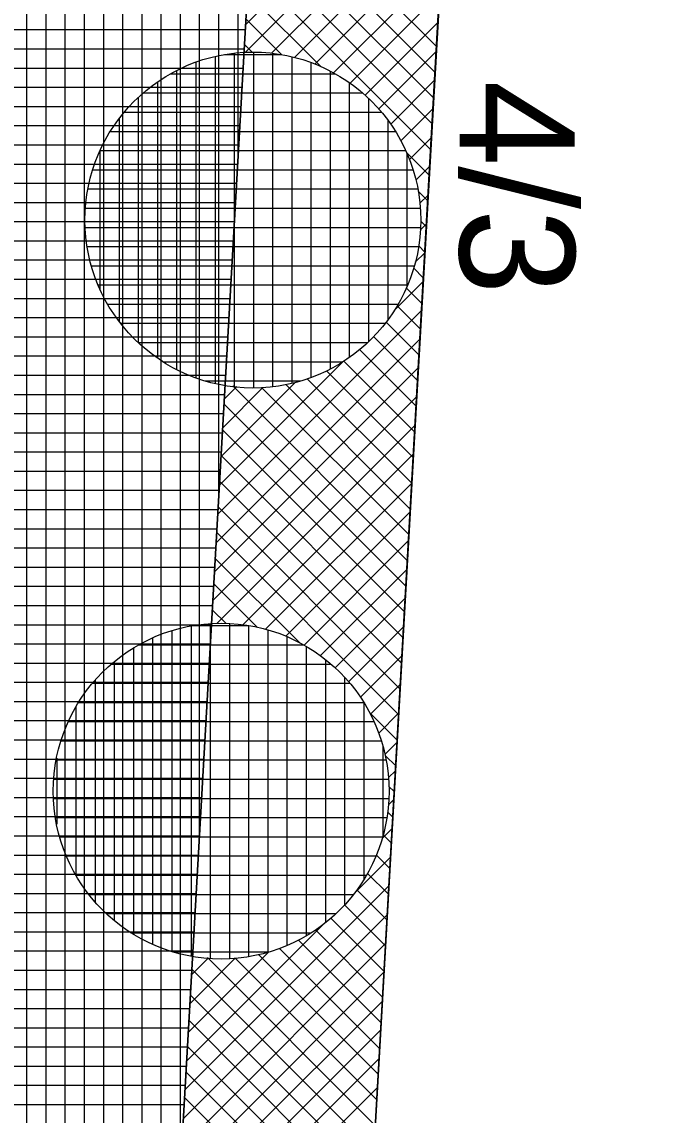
# Model space of a CAD drawing. Extents: x -565346 to -564154, y -1097386 to -1095620.
# Drawn here: x -564293.44 to -564286.86, y -1097228.5 to -1097217.11 of the extents above; entities that cross this region are included whole.
import ezdxf

# ---------------------------------------------------------------- set-up
doc = ezdxf.new("R2010")
doc.units = 0
for name, color, linetype in [('Vrstva 13', 7, 'Continuous'), ('Vrstva 40', 7, 'Continuous'), ('Vrstva 41', 7, 'Continuous'), ('Vrstva 42', 7, 'Continuous'), ('Vrstva 43', 7, 'Continuous'), ('Vrstva 44', 7, 'Continuous')]:
    doc.layers.add(name, color=color, linetype=linetype)

msp = doc.modelspace()

# ---------------------------------------------------------------- linework, layer by layer
at = {"layer": 'Vrstva 13'}
msp.add_line((-564287.03, -1097180.53), (-564291.2, -1097253.99), dxfattribs=at)
at = {"layer": 'Vrstva 41'}
msp.add_lwpolyline([(-564297.082, -1097322.329), (-564302.848, -1097333.175), (-564300.817, -1097333.615), (-564295.11, -1097322.88), (-564285.364, -1097151.156), (-564287.358, -1097151.043), (-564289.027, -1097180.417), (-564293.197, -1097253.877), (-564296.237, -1097307.437)], close=True, dxfattribs=at)
at = {"layer": 'Vrstva 42'}
for p, q in [((-564288.989, -1097215.017), (-564291.112, -1097217.14)), ((-564289.006, -1097215.317), (-564291.117, -1097217.429)), ((-564291.017, -1097215.472), (-564289.122, -1097217.367)), ((-564289.023, -1097215.617), (-564290.841, -1097217.436)), ((-564291.032, -1097215.74), (-564289.137, -1097217.635)), ((-564289.04, -1097215.917), (-564290.603, -1097217.48)), ((-564291.047, -1097216.007), (-564289.152, -1097217.902)), ((-564289.057, -1097216.217), (-564290.389, -1097217.549)), ((-564291.062, -1097216.275), (-564289.168, -1097218.17)), ((-564291.078, -1097216.543), (-564289.183, -1097218.438)), ((-564289.074, -1097216.517), (-564290.196, -1097217.639)), ((-564291.093, -1097216.81), (-564290.332, -1097217.571)), ((-564289.091, -1097216.817), (-564290.021, -1097217.747)), ((-564291.108, -1097217.078), (-564290.734, -1097217.452)), ((-564289.108, -1097217.116), (-564289.864, -1097217.873)), ((-564291.123, -1097217.346), (-564291.044, -1097217.425)), ((-564289.125, -1097217.416), (-564289.724, -1097218.015)), ((-564289.142, -1097217.716), (-564289.599, -1097218.174)), ((-564289.159, -1097218.016), (-564289.492, -1097218.35)), ((-564289.176, -1097218.316), (-564289.404, -1097218.544)), ((-564289.431, -1097218.472), (-564289.198, -1097218.705)), ((-564289.193, -1097218.616), (-564289.336, -1097218.759)), ((-564289.312, -1097218.874), (-564289.213, -1097218.973)), ((-564289.21, -1097218.916), (-564289.294, -1097218.999)), ((-564289.285, -1097219.184), (-564289.228, -1097219.24)), ((-564289.227, -1097219.215), (-564289.29, -1097219.278)), ((-564289.244, -1097219.515), (-564289.343, -1097219.614)), ((-564289.307, -1097219.444), (-564289.243, -1097219.508)), ((-564289.359, -1097219.675), (-564289.259, -1097219.776)), ((-564289.261, -1097219.815), (-564289.561, -1097220.115)), ((-564289.434, -1097219.883), (-564289.274, -1097220.043)), ((-564289.531, -1097220.069), (-564289.289, -1097220.311)), ((-564289.278, -1097220.115), (-564291.401, -1097222.238)), ((-564289.646, -1097220.237), (-564289.304, -1097220.579)), ((-564289.295, -1097220.415), (-564291.418, -1097222.538)), ((-564289.777, -1097220.388), (-564289.319, -1097220.846)), ((-564289.924, -1097220.524), (-564289.335, -1097221.114)), ((-564290.093, -1097220.647), (-564291.384, -1097221.938)), ((-564290.088, -1097220.644), (-564289.35, -1097221.382)), ((-564289.312, -1097220.715), (-564291.435, -1097222.838)), ((-564290.269, -1097220.746), (-564289.365, -1097221.649)), ((-564290.594, -1097220.865), (-564291.367, -1097221.638)), ((-564291.244, -1097220.902), (-564289.426, -1097222.72)), ((-564290.691, -1097220.889), (-564289.395, -1097222.185)), ((-564290.469, -1097220.829), (-564289.38, -1097221.917)), ((-564289.329, -1097221.015), (-564291.452, -1097223.138)), ((-564290.93, -1097220.918), (-564291.35, -1097221.339)), ((-564291.201, -1097220.907), (-564291.333, -1097221.039)), ((-564290.944, -1097220.919), (-564289.411, -1097222.452)), ((-564291.336, -1097221.093), (-564289.441, -1097222.988)), ((-564289.346, -1097221.315), (-564291.408, -1097223.376)), ((-564291.351, -1097221.36), (-564289.456, -1097223.255)), ((-564291.366, -1097221.628), (-564289.471, -1097223.523)), ((-564289.363, -1097221.614), (-564291.139, -1097223.39)), ((-564291.382, -1097221.896), (-564289.487, -1097223.791)), ((-564289.38, -1097221.914), (-564290.904, -1097223.438)), ((-564291.397, -1097222.163), (-564289.502, -1097224.058)), ((-564289.397, -1097222.214), (-564290.693, -1097223.51)), ((-564291.412, -1097222.431), (-564289.517, -1097224.326)), ((-564289.414, -1097222.514), (-564290.502, -1097223.602)), ((-564291.427, -1097222.699), (-564290.547, -1097223.578)), ((-564289.431, -1097222.814), (-564290.33, -1097223.712)), ((-564291.442, -1097222.966), (-564290.995, -1097223.413)), ((-564289.448, -1097223.114), (-564290.176, -1097223.841)), ((-564291.458, -1097223.234), (-564291.315, -1097223.377)), ((-564289.465, -1097223.414), (-564290.037, -1097223.986)), ((-564289.482, -1097223.713), (-564289.915, -1097224.146)), ((-564289.499, -1097224.013), (-564289.81, -1097224.324)), ((-564289.818, -1097224.307), (-564289.532, -1097224.594)), ((-564289.516, -1097224.313), (-564289.724, -1097224.521)), ((-564289.533, -1097224.613), (-564289.658, -1097224.738)), ((-564289.653, -1097224.755), (-564289.547, -1097224.861)), ((-564289.55, -1097224.913), (-564289.622, -1097224.984)), ((-564289.617, -1097225.075), (-564289.562, -1097225.129)), ((-564289.567, -1097225.213), (-564289.622, -1097225.267)), ((-564289.63, -1097225.344), (-564289.578, -1097225.397)), ((-564289.584, -1097225.513), (-564289.686, -1097225.615)), ((-564289.677, -1097225.58), (-564289.593, -1097225.664)), ((-564289.748, -1097225.792), (-564289.608, -1097225.932)), ((-564289.601, -1097225.812), (-564289.975, -1097226.187)), ((-564289.84, -1097225.983), (-564289.623, -1097226.199)), ((-564289.618, -1097226.112), (-564291.741, -1097228.235)), ((-564289.95, -1097226.156), (-564289.638, -1097226.467)), ((-564290.079, -1097226.31), (-564289.654, -1097226.735)), ((-564289.635, -1097226.412), (-564291.758, -1097228.535)), ((-564290.223, -1097226.448), (-564289.669, -1097227.002)), ((-564290.301, -1097226.513), (-564291.724, -1097227.936)), ((-564290.383, -1097226.571), (-564289.684, -1097227.27)), ((-564289.652, -1097226.712), (-564291.569, -1097228.629)), ((-564290.561, -1097226.676), (-564289.699, -1097227.538)), ((-564290.873, -1097226.802), (-564291.707, -1097227.636)), ((-564290.757, -1097226.763), (-564289.714, -1097227.805)), ((-564291.221, -1097226.866), (-564291.69, -1097227.336)), ((-564291.497, -1097226.86), (-564291.673, -1097227.036)), ((-564291.509, -1097226.859), (-564289.76, -1097228.608)), ((-564291.219, -1097226.866), (-564289.745, -1097228.341)), ((-564290.974, -1097226.829), (-564289.73, -1097228.073)), ((-564291.67, -1097226.981), (-564289.775, -1097228.876)), ((-564289.669, -1097227.012), (-564291.317, -1097228.659)), ((-564291.685, -1097227.249), (-564289.79, -1097229.144)), ((-564289.686, -1097227.312), (-564291.095, -1097228.721)), ((-564291.701, -1097227.516), (-564289.806, -1097229.411)), ((-564289.703, -1097227.612), (-564290.896, -1097228.804)), ((-564291.716, -1097227.784), (-564289.821, -1097229.679)), ((-564289.72, -1097227.911), (-564290.715, -1097228.906)), ((-564291.731, -1097228.052), (-564291.042, -1097228.741)), ((-564289.737, -1097228.211), (-564290.552, -1097229.026)), ((-564291.746, -1097228.319), (-564291.422, -1097228.643))]:
    msp.add_line(p, q, dxfattribs=at)
at = {"layer": 'Vrstva 43'}
for p, q in [((-564291.19, -1097218.521), (-564291.19, -1097086.146)), ((-564291.39, -1097222.044), (-564291.39, -1097089.666)), ((-564291.59, -1097225.568), (-564291.59, -1097093.186)), ((-564291.79, -1097229.091), (-564291.79, -1097096.706)), ((-564291.99, -1097232.614), (-564291.99, -1097100.226)), ((-564292.19, -1097236.137), (-564292.19, -1097103.746)), ((-564292.39, -1097239.661), (-564292.39, -1097107.266)), ((-564292.59, -1097243.184), (-564292.59, -1097110.785)), ((-564292.79, -1097246.707), (-564292.79, -1097114.305)), ((-564292.99, -1097250.23), (-564292.99, -1097117.825)), ((-564293.19, -1097253.754), (-564293.19, -1097121.345)), ((-564293.39, -1097257.278), (-564293.39, -1097124.865)), ((-564298.125, -1097217.19), (-564291.114, -1097217.19)), ((-564298.136, -1097217.39), (-564291.126, -1097217.39)), ((-564298.148, -1097217.59), (-564291.137, -1097217.59)), ((-564298.159, -1097217.79), (-564291.148, -1097217.79)), ((-564298.17, -1097217.99), (-564291.16, -1097217.99)), ((-564298.182, -1097218.19), (-564291.171, -1097218.19)), ((-564298.193, -1097218.39), (-564291.183, -1097218.39)), ((-564298.204, -1097218.59), (-564291.194, -1097218.59)), ((-564298.216, -1097218.79), (-564291.205, -1097218.79)), ((-564298.227, -1097218.99), (-564291.217, -1097218.99)), ((-564298.238, -1097219.19), (-564291.228, -1097219.19)), ((-564298.25, -1097219.39), (-564291.239, -1097219.39)), ((-564298.261, -1097219.59), (-564291.251, -1097219.59)), ((-564298.273, -1097219.79), (-564291.262, -1097219.79)), ((-564298.284, -1097219.99), (-564291.273, -1097219.99)), ((-564298.295, -1097220.19), (-564291.285, -1097220.19)), ((-564298.307, -1097220.39), (-564291.296, -1097220.39)), ((-564298.318, -1097220.59), (-564291.307, -1097220.59)), ((-564298.329, -1097220.79), (-564291.319, -1097220.79)), ((-564298.341, -1097220.99), (-564291.33, -1097220.99)), ((-564298.352, -1097221.19), (-564291.342, -1097221.19)), ((-564298.363, -1097221.39), (-564291.353, -1097221.39)), ((-564298.375, -1097221.59), (-564291.364, -1097221.59)), ((-564298.386, -1097221.79), (-564291.376, -1097221.79)), ((-564298.397, -1097221.99), (-564291.387, -1097221.99)), ((-564298.409, -1097222.19), (-564291.398, -1097222.19)), ((-564298.42, -1097222.39), (-564291.41, -1097222.39)), ((-564298.431, -1097222.59), (-564291.421, -1097222.59)), ((-564298.443, -1097222.79), (-564291.432, -1097222.79)), ((-564298.454, -1097222.99), (-564291.444, -1097222.99)), ((-564298.466, -1097223.19), (-564291.455, -1097223.19)), ((-564298.477, -1097223.39), (-564291.466, -1097223.39)), ((-564298.488, -1097223.59), (-564291.478, -1097223.59)), ((-564298.5, -1097223.79), (-564291.489, -1097223.79)), ((-564298.511, -1097223.99), (-564291.5, -1097223.99)), ((-564298.522, -1097224.19), (-564291.512, -1097224.19)), ((-564298.534, -1097224.39), (-564291.523, -1097224.39)), ((-564298.545, -1097224.59), (-564291.535, -1097224.59)), ((-564298.556, -1097224.79), (-564291.546, -1097224.79)), ((-564298.568, -1097224.99), (-564291.557, -1097224.99)), ((-564298.579, -1097225.19), (-564291.569, -1097225.19)), ((-564298.59, -1097225.39), (-564291.58, -1097225.39)), ((-564298.602, -1097225.59), (-564291.591, -1097225.59)), ((-564298.613, -1097225.79), (-564291.603, -1097225.79)), ((-564298.625, -1097225.99), (-564291.614, -1097225.99)), ((-564298.636, -1097226.19), (-564291.625, -1097226.19)), ((-564298.647, -1097226.39), (-564291.637, -1097226.39)), ((-564298.659, -1097226.59), (-564291.648, -1097226.59)), ((-564298.67, -1097226.79), (-564291.659, -1097226.79)), ((-564298.681, -1097226.99), (-564291.671, -1097226.99)), ((-564298.693, -1097227.19), (-564291.682, -1097227.19)), ((-564298.704, -1097227.39), (-564291.693, -1097227.39)), ((-564298.715, -1097227.59), (-564291.705, -1097227.59)), ((-564298.727, -1097227.79), (-564291.716, -1097227.79)), ((-564298.738, -1097227.99), (-564291.728, -1097227.99)), ((-564298.749, -1097228.19), (-564291.739, -1097228.19)), ((-564298.761, -1097228.39), (-564291.75, -1097228.39))]:
    msp.add_line(p, q, dxfattribs=at)
msp.add_lwpolyline([(-564283.37, -1096906.18), (-564284.87, -1096930.83), (-564282.373, -1096930.972), (-564294.286, -1097140.634), (-564296.782, -1097140.492), (-564297.42, -1097150.37), (-564294.347, -1097150.646), (-564303.226, -1097307.04), (-564304.096, -1097322.37), (-564304.399, -1097332.838), (-564302.848, -1097333.175), (-564297.082, -1097322.329), (-564293.197, -1097253.877), (-564289.027, -1097180.417), (-564287.358, -1097151.043), (-564285.364, -1097151.156), (-564284.798, -1097141.172), (-564286.791, -1097141.059), (-564274.888, -1096931.397), (-564272.899, -1096931.51), (-564271.475, -1096906.55)], dxfattribs=at)
at = {"layer": 'Vrstva 44'}
for p, q in [((-564291.43, -1097217.471), (-564291.43, -1097220.878)), ((-564291.332, -1097217.45), (-564290.746, -1097217.45)), ((-564291.23, -1097217.437), (-564291.23, -1097220.912)), ((-564291.03, -1097217.425), (-564291.03, -1097220.922)), ((-564290.83, -1097217.437), (-564290.83, -1097220.91)), ((-564290.63, -1097217.473), (-564290.63, -1097220.875)), ((-564291.63, -1097217.53), (-564291.63, -1097220.818)), ((-564290.43, -1097217.534), (-564290.43, -1097220.816)), ((-564291.891, -1097217.65), (-564290.177, -1097217.65)), ((-564291.83, -1097217.616), (-564291.83, -1097220.732)), ((-564290.23, -1097217.621), (-564290.23, -1097220.726)), ((-564292.03, -1097217.737), (-564292.03, -1097220.611)), ((-564290.03, -1097217.743), (-564290.03, -1097220.605)), ((-564292.23, -1097217.896), (-564292.23, -1097220.451)), ((-564292.176, -1097217.85), (-564289.893, -1097217.85)), ((-564289.83, -1097217.906), (-564289.83, -1097220.441)), ((-564292.374, -1097218.05), (-564289.694, -1097218.05)), ((-564292.43, -1097218.12), (-564292.43, -1097220.227)), ((-564289.63, -1097218.134), (-564289.63, -1097220.217)), ((-564292.519, -1097218.25), (-564289.551, -1097218.25)), ((-564292.63, -1097218.457), (-564292.63, -1097219.893)), ((-564292.627, -1097218.45), (-564289.443, -1097218.45)), ((-564289.43, -1097218.476), (-564289.43, -1097219.867)), ((-564292.702, -1097218.65), (-564289.366, -1097218.65)), ((-564292.753, -1097218.85), (-564289.317, -1097218.85)), ((-564292.779, -1097219.05), (-564289.291, -1097219.05)), ((-564292.783, -1097219.25), (-564289.288, -1097219.25)), ((-564292.761, -1097219.45), (-564289.307, -1097219.45)), ((-564292.717, -1097219.65), (-564289.352, -1097219.65)), ((-564292.647, -1097219.85), (-564289.423, -1097219.85)), ((-564292.549, -1097220.05), (-564289.521, -1097220.05)), ((-564292.412, -1097220.25), (-564289.656, -1097220.25)), ((-564292.231, -1097220.45), (-564289.839, -1097220.45)), ((-564291.974, -1097220.65), (-564290.097, -1097220.65)), ((-564291.537, -1097220.85), (-564290.537, -1097220.85)), ((-564291.68, -1097223.403), (-564291.68, -1097226.844)), ((-564291.663, -1097223.4), (-564291.078, -1097223.4)), ((-564291.48, -1097223.379), (-564291.48, -1097226.869)), ((-564291.28, -1097223.378), (-564291.28, -1097226.871)), ((-564291.08, -1097223.4), (-564291.08, -1097226.85)), ((-564291.88, -1097223.453), (-564291.88, -1097226.796)), ((-564290.88, -1097223.444), (-564290.88, -1097226.804)), ((-564290.68, -1097223.515), (-564290.68, -1097226.732)), ((-564292.28, -1097223.633), (-564292.28, -1097226.615)), ((-564292.222, -1097223.6), (-564290.509, -1097223.6)), ((-564292.08, -1097223.529), (-564292.08, -1097226.72)), ((-564290.48, -1097223.617), (-564290.48, -1097226.632)), ((-564292.507, -1097223.8), (-564290.225, -1097223.8)), ((-564292.48, -1097223.777), (-564292.48, -1097226.472)), ((-564290.28, -1097223.753), (-564290.28, -1097226.494)), ((-564292.68, -1097223.968), (-564292.68, -1097226.279)), ((-564290.08, -1097223.941), (-564290.08, -1097226.31)), ((-564292.705, -1097224), (-564290.025, -1097224)), ((-564292.851, -1097224.2), (-564289.883, -1097224.2)), ((-564289.88, -1097224.204), (-564289.88, -1097226.047)), ((-564292.88, -1097224.247), (-564292.88, -1097226.001)), ((-564292.959, -1097224.4), (-564289.774, -1097224.4)), ((-564293.034, -1097224.6), (-564289.697, -1097224.6)), ((-564289.68, -1097224.664), (-564289.68, -1097225.59)), ((-564293.084, -1097224.8), (-564289.648, -1097224.8)), ((-564293.08, -1097224.78), (-564293.08, -1097225.469)), ((-564293.111, -1097225), (-564289.623, -1097225)), ((-564293.114, -1097225.2), (-564289.619, -1097225.2)), ((-564293.093, -1097225.4), (-564289.639, -1097225.4)), ((-564293.048, -1097225.6), (-564289.683, -1097225.6)), ((-564292.979, -1097225.8), (-564289.754, -1097225.8)), ((-564292.881, -1097226), (-564289.853, -1097226)), ((-564292.744, -1097226.2), (-564289.988, -1097226.2)), ((-564292.563, -1097226.4), (-564290.17, -1097226.4)), ((-564292.306, -1097226.6), (-564290.428, -1097226.6)), ((-564291.869, -1097226.8), (-564290.868, -1097226.8))]:
    msp.add_line(p, q, dxfattribs=at)
for centre in [(-564291.035, -1097219.174), (-564291.366, -1097225.124)]:
    msp.add_circle(centre, 1.75, dxfattribs=at)

# ---------------------------------------------------------------- texts
at = {"layer": 'Vrstva 40'}
msp.add_text('4/3', height=1.2, rotation=270, dxfattribs=at).set_placement((-564288.88, -1097217.72))

doc.saveas('drawing.dxf')
